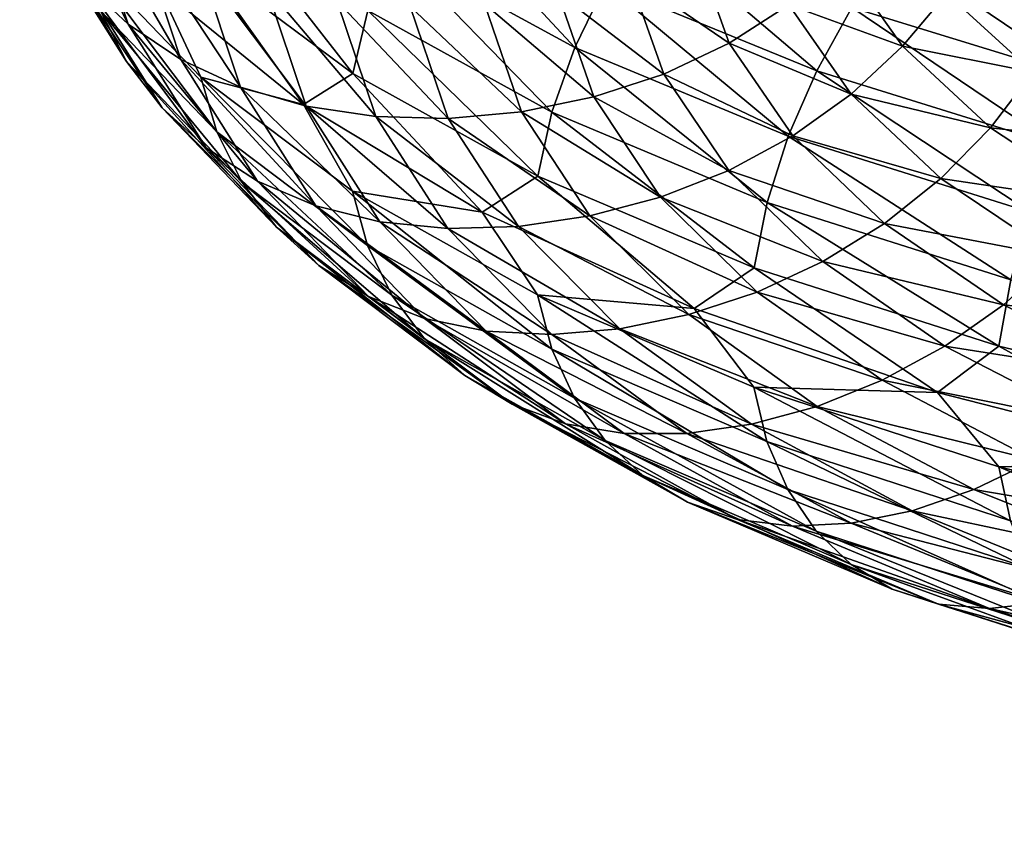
# Model space of a CAD drawing. Header units: metres. Extents: x -44 to 117, y -432 to 89.
# Tile 451 of 656: x -18.59 to -13.12, y -306.6 to -302.06. Entities that reach past the tile are written whole.
import ezdxf

# ---------------------------------------------------------------- set-up
doc = ezdxf.new("R2010")
doc.units = ezdxf.units.M
doc.layers.add('solid_125568', color=7, linetype='CONTINUOUS')

msp = doc.modelspace()

# ---------------------------------------------------------------- linework, layer by layer
at = {"layer": 'solid_125568'}
for points in [[(-18.471001, -301.128632, 920.86676), (-18.217863, -301.373016, 920.700439), (-17.984276, -302.083588, 922.490784)], [(-18.234177, -301.850037, 922.680908), (-18.471001, -301.128632, 920.86676), (-17.984276, -302.083588, 922.490784)], [(-18.586327, -301.297119, 923.081421), (-18.436438, -301.585846, 922.879395), (-17.992964, -302.290924, 924.685181)], [(-18.139225, -302.006927, 924.901855), (-18.586327, -301.297119, 923.081421), (-17.992964, -302.290924, 924.685181)], [(-16.336817, -301.319458, 929.341797), (-16.518869, -301.660004, 929.25824), (-15.505658, -302.214172, 930.878479)], [(-15.334749, -301.861938, 930.946777), (-16.336817, -301.319458, 929.341797), (-15.505658, -302.214172, 930.878479)], [(-18.217863, -301.373016, 920.700439), (-17.921309, -301.583313, 920.551086), (-17.691484, -302.280365, 922.313965)], [(-17.984276, -302.083588, 922.490784), (-18.217863, -301.373016, 920.700439), (-17.691484, -302.280365, 922.313965)], [(-17.491508, -301.39035, 927.427002), (-17.579758, -301.731323, 927.27124), (-16.738117, -302.357056, 928.991943)], [(-16.654085, -302.008575, 929.14093), (-17.491508, -301.39035, 927.427002), (-16.738117, -302.357056, 928.991943)], [(-15.123972, -301.523926, 930.975403), (-15.334749, -301.861938, 930.946777), (-14.16332, -302.342773, 932.454773)], [(-13.96864, -301.992218, 932.465515), (-15.123972, -301.523926, 930.975403), (-14.16332, -302.342773, 932.454773)], [(-18.436438, -301.585846, 922.879395), (-18.234177, -301.850037, 922.680908), (-17.79558, -302.547424, 924.467407)], [(-17.992964, -302.290924, 924.685181), (-18.436438, -301.585846, 922.879395), (-17.79558, -302.547424, 924.467407)], [(-17.921309, -301.583313, 920.551086), (-17.58617, -301.753113, 920.422791), (-17.360598, -302.434143, 922.154846)], [(-17.691484, -302.280365, 922.313965), (-17.921309, -301.583313, 920.551086), (-17.360598, -302.434143, 922.154846)], [(-17.580584, -302.378052, 926.895508), (-17.815998, -301.874359, 926.587036), (-18.229761, -301.701385, 925.112061)], [(-18.229761, -301.701385, 925.112061), (-18.139225, -302.006927, 924.901855), (-17.493284, -302.682098, 926.675964)], [(-17.580584, -302.378052, 926.895508), (-18.229761, -301.701385, 925.112061), (-17.493284, -302.682098, 926.675964)], [(-16.518869, -301.660004, 929.25824), (-16.654085, -302.008575, 929.14093), (-15.632607, -302.572296, 930.772217)], [(-15.505658, -302.214172, 930.878479), (-16.518869, -301.660004, 929.25824), (-15.632607, -302.572296, 930.772217)], [(-15.207739, -301.80603, 920.197144), (-14.839186, -301.656311, 920.25647), (-14.648834, -302.189972, 921.742676)], [(-14.648834, -302.189972, 921.742676), (-14.839186, -301.656311, 920.25647), (-14.317512, -301.977417, 921.80072)], [(-13.740897, -301.662842, 932.431641), (-13.96864, -301.992218, 932.465515), (-12.660349, -302.392548, 933.845642)], [(-12.453964, -302.050446, 933.792297), (-13.740897, -301.662842, 932.431641), (-12.660349, -302.392548, 933.845642)], [(-17.579758, -301.731323, 927.27124), (-17.815998, -301.874359, 926.587036), (-17.012342, -302.528961, 928.358826)], [(-17.58617, -301.753113, 920.422791), (-17.218071, -301.877075, 920.318787), (-16.997202, -302.539734, 922.017395)], [(-17.360598, -302.434143, 922.154846), (-17.58617, -301.753113, 920.422791), (-16.997202, -302.539734, 922.017395)], [(-16.738117, -302.357056, 928.991943), (-17.579758, -301.731323, 927.27124), (-17.012342, -302.528961, 928.358826)], [(-14.317512, -301.977417, 921.80072), (-14.024192, -301.729034, 921.887878), (-13.686838, -302.206879, 923.297241)], [(-13.686838, -302.206879, 923.297241), (-14.024192, -301.729034, 921.887878), (-13.442282, -301.914429, 923.388733)], [(-15.600343, -301.91095, 920.166138), (-15.207739, -301.80603, 920.197144), (-15.012654, -302.360626, 921.715942)], [(-15.012654, -302.360626, 921.715942), (-15.207739, -301.80603, 920.197144), (-14.648834, -302.189972, 921.742676)], [(-18.234177, -301.850037, 922.680908), (-17.984276, -302.083588, 922.490784), (-17.551682, -302.770447, 924.253967)], [(-17.79558, -302.547424, 924.467407), (-18.234177, -301.850037, 922.680908), (-17.551682, -302.770447, 924.253967)], [(-15.334749, -301.861938, 930.946777), (-15.505658, -302.214172, 930.878479), (-14.3212, -302.705841, 932.400757)], [(-14.16332, -302.342773, 932.454773), (-15.334749, -301.861938, 930.946777), (-14.3212, -302.705841, 932.400757)], [(-17.580584, -302.378052, 926.895508), (-17.012342, -302.528961, 928.358826), (-17.815998, -301.874359, 926.587036)], [(-17.218071, -301.877075, 920.318787), (-16.825823, -301.954346, 920.240234), (-16.610014, -302.596802, 921.903442)], [(-16.997202, -302.539734, 922.017395), (-17.218071, -301.877075, 920.318787), (-16.610014, -302.596802, 921.903442)], [(-16.007332, -301.970825, 920.163147), (-15.600343, -301.91095, 920.166138), (-15.400255, -302.487457, 921.719727)], [(-15.400255, -302.487457, 921.719727), (-15.600343, -301.91095, 920.166138), (-15.012654, -302.360626, 921.715942)], [(-13.686838, -302.206879, 923.297241), (-13.442282, -301.914429, 923.388733), (-12.963612, -302.351044, 924.742188)], [(-12.963612, -302.351044, 924.742188), (-13.442282, -301.914429, 923.388733), (-12.772443, -302.02652, 924.843689)], [(-16.825823, -301.954346, 920.240234), (-16.419039, -301.985413, 920.188049), (-16.208485, -302.606415, 921.814758)], [(-16.610014, -302.596802, 921.903442), (-16.825823, -301.954346, 920.240234), (-16.208485, -302.606415, 921.814758)], [(-16.419039, -301.985413, 920.188049), (-16.007332, -301.970825, 920.163147), (-15.802058, -302.569672, 921.753052)], [(-15.802058, -302.569672, 921.753052), (-16.007332, -301.970825, 920.163147), (-15.400255, -302.487457, 921.719727)], [(-14.648834, -302.189972, 921.742676), (-14.317512, -301.977417, 921.80072), (-13.973068, -302.472504, 923.235718)], [(-13.973068, -302.472504, 923.235718), (-14.317512, -301.977417, 921.80072), (-13.686838, -302.206879, 923.297241)], [(-18.139225, -302.006927, 924.901855), (-17.992964, -302.290924, 924.685181), (-17.352251, -302.961548, 926.445068)], [(-17.493284, -302.682098, 926.675964), (-18.139225, -302.006927, 924.901855), (-17.352251, -302.961548, 926.445068)], [(-16.654085, -302.008575, 929.14093), (-16.738117, -302.357056, 928.991943), (-15.711496, -302.927887, 930.6297)], [(-15.632607, -302.572296, 930.772217), (-16.654085, -302.008575, 929.14093), (-15.711496, -302.927887, 930.6297)], [(-16.208485, -302.606415, 921.814758), (-16.419039, -301.985413, 920.188049), (-15.802058, -302.569672, 921.753052)], [(-13.96864, -301.992218, 932.465515), (-14.16332, -302.342773, 932.454773), (-12.836801, -302.754547, 933.851379)], [(-12.660349, -302.392548, 933.845642), (-13.96864, -301.992218, 932.465515), (-12.836801, -302.754547, 933.851379)], [(-17.984276, -302.083588, 922.490784), (-17.691484, -302.280365, 922.313965), (-17.265892, -302.954041, 924.05011)], [(-17.551682, -302.770447, 924.253967), (-17.984276, -302.083588, 922.490784), (-17.265892, -302.954041, 924.05011)], [(-15.012654, -302.360626, 921.715942), (-14.648834, -302.189972, 921.742676), (-14.296382, -302.704071, 923.206787)], [(-14.296382, -302.704071, 923.206787), (-14.648834, -302.189972, 921.742676), (-13.973068, -302.472504, 923.235718)], [(-15.505658, -302.214172, 930.878479), (-15.632607, -302.572296, 930.772217), (-14.438481, -303.072815, 932.304871)], [(-14.3212, -302.705841, 932.400757), (-15.505658, -302.214172, 930.878479), (-14.438481, -303.072815, 932.304871)], [(-13.973068, -302.472504, 923.235718), (-13.686838, -302.206879, 923.297241), (-13.19945, -302.658203, 924.671875)], [(-13.19945, -302.658203, 924.671875), (-13.686838, -302.206879, 923.297241), (-12.963612, -302.351044, 924.742188)], [(-17.992964, -302.290924, 924.685181), (-17.79558, -302.547424, 924.467407), (-17.161911, -303.210602, 926.208679)], [(-17.352251, -302.961548, 926.445068), (-17.992964, -302.290924, 924.685181), (-17.161911, -303.210602, 926.208679)], [(-17.691484, -302.280365, 922.313965), (-17.360598, -302.434143, 922.154846), (-16.942915, -303.092133, 923.860779)], [(-17.265892, -302.954041, 924.05011), (-17.691484, -302.280365, 922.313965), (-16.942915, -303.092133, 923.860779)], [(-16.738117, -302.357056, 928.991943), (-17.012342, -302.528961, 928.358826), (-16.020348, -303.126434, 930.041443)], [(-15.711496, -302.927887, 930.6297), (-16.738117, -302.357056, 928.991943), (-16.020348, -303.126434, 930.041443)], [(-15.400255, -302.487457, 921.719727), (-15.012654, -302.360626, 921.715942), (-14.651443, -302.895203, 923.212097)], [(-14.651443, -302.895203, 923.212097), (-15.012654, -302.360626, 921.715942), (-14.296382, -302.704071, 923.206787)], [(-14.16332, -302.342773, 932.454773), (-14.3212, -302.705841, 932.400757), (-12.979924, -303.127502, 933.810547)], [(-12.836801, -302.754547, 933.851379), (-14.16332, -302.342773, 932.454773), (-12.979924, -303.127502, 933.810547)], [(-13.19945, -302.658203, 924.671875), (-12.963612, -302.351044, 924.742188), (-12.342971, -302.753998, 926.048035)], [(-16.738873, -303.009705, 928.614197), (-17.012342, -302.528961, 928.358826), (-17.580584, -302.378052, 926.895508)], [(-17.580584, -302.378052, 926.895508), (-17.493284, -302.682098, 926.675964), (-16.655767, -303.312347, 928.385742)], [(-16.738873, -303.009705, 928.614197), (-17.580584, -302.378052, 926.895508), (-16.655767, -303.312347, 928.385742)], [(-17.360598, -302.434143, 922.154846), (-16.997202, -302.539734, 922.017395), (-16.588245, -303.17981, 923.69043)], [(-16.942915, -303.092133, 923.860779), (-17.360598, -302.434143, 922.154846), (-16.588245, -303.17981, 923.69043)], [(-15.802058, -302.569672, 921.753052), (-15.400255, -302.487457, 921.719727), (-15.02975, -303.043457, 923.250122)], [(-15.02975, -303.043457, 923.250122), (-15.400255, -302.487457, 921.719727), (-14.651443, -302.895203, 923.212097)], [(-14.296382, -302.704071, 923.206787), (-13.973068, -302.472504, 923.235718), (-13.475452, -302.940491, 924.635254)], [(-13.475452, -302.940491, 924.635254), (-13.973068, -302.472504, 923.235718), (-13.19945, -302.658203, 924.671875)], [(-17.79558, -302.547424, 924.467407), (-17.551682, -302.770447, 924.253967), (-16.926687, -303.423492, 925.972534)], [(-17.161911, -303.210602, 926.208679), (-17.79558, -302.547424, 924.467407), (-16.926687, -303.423492, 925.972534)], [(-16.738873, -303.009705, 928.614197), (-16.020348, -303.126434, 930.041443), (-17.012342, -302.528961, 928.358826)], [(-16.997202, -302.539734, 922.017395), (-16.610014, -302.596802, 921.903442), (-16.210403, -303.217163, 923.541626)], [(-16.588245, -303.17981, 923.69043), (-16.997202, -302.539734, 922.017395), (-16.210403, -303.217163, 923.541626)], [(-16.208485, -302.606415, 921.814758), (-15.802058, -302.569672, 921.753052), (-15.421921, -303.147461, 923.319092)], [(-15.421921, -303.147461, 923.319092), (-15.802058, -302.569672, 921.753052), (-15.02975, -303.043457, 923.250122)], [(-15.632607, -302.572296, 930.772217), (-15.711496, -302.927887, 930.6297), (-14.511353, -303.435059, 932.168396)], [(-14.438481, -303.072815, 932.304871), (-15.632607, -302.572296, 930.772217), (-14.511353, -303.435059, 932.168396)], [(-16.610014, -302.596802, 921.903442), (-16.208485, -302.606415, 921.814758), (-15.818569, -303.205841, 923.416992)], [(-16.210403, -303.217163, 923.541626), (-16.610014, -302.596802, 921.903442), (-15.818569, -303.205841, 923.416992)], [(-15.818569, -303.205841, 923.416992), (-16.208485, -302.606415, 921.814758), (-15.421921, -303.147461, 923.319092)], [(-17.493284, -302.682098, 926.675964), (-17.352251, -302.961548, 926.445068), (-16.521507, -303.587494, 928.141296)], [(-16.655767, -303.312347, 928.385742), (-17.493284, -302.682098, 926.675964), (-16.521507, -303.587494, 928.141296)], [(-13.475452, -302.940491, 924.635254), (-13.19945, -302.658203, 924.671875), (-12.567507, -303.075195, 925.998047)], [(-12.567507, -303.075195, 925.998047), (-13.19945, -302.658203, 924.671875), (-12.342971, -302.753998, 926.048035)], [(-14.651443, -302.895203, 923.212097), (-14.296382, -302.704071, 923.206787), (-13.787211, -303.19043, 924.634583)], [(-14.3212, -302.705841, 932.400757), (-14.438481, -303.072815, 932.304871), (-13.086253, -303.502594, 933.724243)], [(-12.979924, -303.127502, 933.810547), (-14.3212, -302.705841, 932.400757), (-13.086253, -303.502594, 933.724243)], [(-13.787211, -303.19043, 924.634583), (-14.296382, -302.704071, 923.206787), (-13.475452, -302.940491, 924.635254)], [(-17.551682, -302.770447, 924.253967), (-17.265892, -302.954041, 924.05011), (-16.65103, -303.594391, 925.742371)], [(-16.926687, -303.423492, 925.972534), (-17.551682, -302.770447, 924.253967), (-16.65103, -303.594391, 925.742371)], [(-15.02975, -303.043457, 923.250122), (-14.651443, -302.895203, 923.212097), (-14.12962, -303.401337, 924.671021)], [(-14.12962, -303.401337, 924.671021), (-14.651443, -302.895203, 923.212097), (-13.787211, -303.19043, 924.634583)], [(-17.352251, -302.961548, 926.445068), (-17.161911, -303.210602, 926.208679), (-16.340292, -303.829529, 927.886963)], [(-16.521507, -303.587494, 928.141296), (-17.352251, -302.961548, 926.445068), (-16.340292, -303.829529, 927.886963)], [(-17.265892, -302.954041, 924.05011), (-16.942915, -303.092133, 923.860779), (-16.339502, -303.717377, 925.523682)], [(-16.65103, -303.594391, 925.742371), (-17.265892, -302.954041, 924.05011), (-16.339502, -303.717377, 925.523682)], [(-15.711496, -302.927887, 930.6297), (-16.020348, -303.126434, 930.041443), (-14.843906, -303.661713, 931.630066)], [(-14.511353, -303.435059, 932.168396), (-15.711496, -302.927887, 930.6297), (-14.843906, -303.661713, 931.630066)], [(-13.787211, -303.19043, 924.634583), (-13.475452, -302.940491, 924.635254), (-12.830257, -303.373413, 925.985413)], [(-12.830257, -303.373413, 925.985413), (-13.475452, -302.940491, 924.635254), (-12.567507, -303.075195, 925.998047)], [(-15.712171, -303.586151, 930.250122), (-16.020348, -303.126434, 930.041443), (-16.738873, -303.009705, 928.614197)], [(-16.738873, -303.009705, 928.614197), (-16.655767, -303.312347, 928.385742), (-15.634177, -303.887512, 930.013367)], [(-15.712171, -303.586151, 930.250122), (-16.738873, -303.009705, 928.614197), (-15.634177, -303.887512, 930.013367)], [(-15.421921, -303.147461, 923.319092), (-15.02975, -303.043457, 923.250122), (-14.494485, -303.570251, 924.742432)], [(-14.494485, -303.570251, 924.742432), (-15.02975, -303.043457, 923.250122), (-14.12962, -303.401337, 924.671021)], [(-16.942915, -303.092133, 923.860779), (-16.588245, -303.17981, 923.69043), (-15.997446, -303.78775, 925.321289)], [(-16.339502, -303.717377, 925.523682), (-16.942915, -303.092133, 923.860779), (-15.997446, -303.78775, 925.321289)], [(-14.438481, -303.072815, 932.304871), (-14.511353, -303.435059, 932.168396), (-13.152309, -303.870911, 933.593384)], [(-13.086253, -303.502594, 933.724243), (-14.438481, -303.072815, 932.304871), (-13.152309, -303.870911, 933.593384)], [(-16.588245, -303.17981, 923.69043), (-16.210403, -303.217163, 923.541626), (-15.633089, -303.806122, 925.138672)], [(-15.997446, -303.78775, 925.321289), (-16.588245, -303.17981, 923.69043), (-15.633089, -303.806122, 925.138672)], [(-15.712171, -303.586151, 930.250122), (-14.843906, -303.661713, 931.630066), (-16.020348, -303.126434, 930.041443)], [(-15.818569, -303.205841, 923.416992), (-15.421921, -303.147461, 923.319092), (-14.872725, -303.695313, 924.846008)], [(-14.872725, -303.695313, 924.846008), (-15.421921, -303.147461, 923.319092), (-14.494485, -303.570251, 924.742432)], [(-17.161911, -303.210602, 926.208679), (-16.926687, -303.423492, 925.972534), (-16.116318, -304.032776, 927.629089)], [(-16.340292, -303.829529, 927.886963), (-17.161911, -303.210602, 926.208679), (-16.116318, -304.032776, 927.629089)], [(-16.210403, -303.217163, 923.541626), (-15.818569, -303.205841, 923.416992), (-15.255246, -303.774597, 924.979126)], [(-15.633089, -303.806122, 925.138672), (-16.210403, -303.217163, 923.541626), (-15.255246, -303.774597, 924.979126)], [(-15.255246, -303.774597, 924.979126), (-15.818569, -303.205841, 923.416992), (-14.872725, -303.695313, 924.846008)], [(-14.12962, -303.401337, 924.671021), (-13.787211, -303.19043, 924.634583), (-13.127048, -303.640869, 926.011902)], [(-13.127048, -303.640869, 926.011902), (-13.787211, -303.19043, 924.634583), (-12.830257, -303.373413, 925.985413)], [(-16.655767, -303.312347, 928.385742), (-16.521507, -303.587494, 928.141296), (-15.508177, -304.158661, 929.756042)], [(-15.634177, -303.887512, 930.013367), (-16.655767, -303.312347, 928.385742), (-15.508177, -304.158661, 929.756042)], [(-13.127048, -303.640869, 926.011902), (-12.830257, -303.373413, 925.985413), (-12.043266, -303.763306, 927.272461)], [(-16.926687, -303.423492, 925.972534), (-16.65103, -303.594391, 925.742371), (-15.853812, -304.191589, 927.373718)], [(-16.116318, -304.032776, 927.629089), (-16.926687, -303.423492, 925.972534), (-15.853812, -304.191589, 927.373718)], [(-14.511353, -303.435059, 932.168396), (-14.843906, -303.661713, 931.630066), (-13.492643, -304.127441, 933.112671)], [(-13.152309, -303.870911, 933.593384), (-14.511353, -303.435059, 932.168396), (-13.492643, -304.127441, 933.112671)], [(-14.494485, -303.570251, 924.742432), (-14.12962, -303.401337, 924.671021), (-13.453051, -303.870636, 926.078308)], [(-13.453051, -303.870636, 926.078308), (-14.12962, -303.401337, 924.671021), (-13.127048, -303.640869, 926.011902)], [(-13.086253, -303.502594, 933.724243), (-13.152309, -303.870911, 933.593384), (-11.649076, -304.227783, 934.890076)], [(-16.65103, -303.594391, 925.742371), (-16.339502, -303.717377, 925.523682), (-15.557146, -304.300201, 927.12677)], [(-15.853812, -304.191589, 927.373718), (-16.65103, -303.594391, 925.742371), (-15.557146, -304.300201, 927.12677)], [(-16.521507, -303.587494, 928.141296), (-16.340292, -303.829529, 927.886963), (-15.33809, -304.394104, 929.484802)], [(-15.508177, -304.158661, 929.756042), (-16.521507, -303.587494, 928.141296), (-15.33809, -304.394104, 929.484802)], [(-14.51194, -304.098602, 931.787231), (-14.843906, -303.661713, 931.630066), (-15.712171, -303.586151, 930.250122)], [(-15.712171, -303.586151, 930.250122), (-15.634177, -303.887512, 930.013367), (-14.439921, -304.398804, 931.542664)], [(-14.51194, -304.098602, 931.787231), (-15.712171, -303.586151, 930.250122), (-14.439921, -304.398804, 931.542664)], [(-14.872725, -303.695313, 924.846008), (-14.494485, -303.570251, 924.742432), (-13.800479, -304.059265, 926.181702)], [(-13.800479, -304.059265, 926.181702), (-14.494485, -303.570251, 924.742432), (-13.453051, -303.870636, 926.078308)], [(-14.51194, -304.098602, 931.787231), (-13.492643, -304.127441, 933.112671), (-14.843906, -303.661713, 931.630066)], [(-13.453051, -303.870636, 926.078308), (-13.127048, -303.640869, 926.011902), (-12.321806, -304.047272, 927.324707)], [(-12.321806, -304.047272, 927.324707), (-13.127048, -303.640869, 926.011902), (-12.043266, -303.763306, 927.272461)], [(-16.339502, -303.717377, 925.523682), (-15.997446, -303.78775, 925.321289), (-15.231445, -304.354095, 926.893738)], [(-15.557146, -304.300201, 927.12677), (-16.339502, -303.717377, 925.523682), (-15.231445, -304.354095, 926.893738)], [(-15.255246, -303.774597, 924.979126), (-14.872725, -303.695313, 924.846008), (-14.160645, -304.204376, 926.318604)], [(-14.160645, -304.204376, 926.318604), (-14.872725, -303.695313, 924.846008), (-13.800479, -304.059265, 926.181702)], [(-15.633089, -303.806122, 925.138672), (-15.255246, -303.774597, 924.979126), (-14.52485, -304.303558, 926.485474)], [(-14.52485, -304.303558, 926.485474), (-15.255246, -303.774597, 924.979126), (-14.160645, -304.204376, 926.318604)], [(-16.340292, -303.829529, 927.886963), (-16.116318, -304.032776, 927.629089), (-15.127839, -304.588348, 929.206299)], [(-15.33809, -304.394104, 929.484802), (-16.340292, -303.829529, 927.886963), (-15.127839, -304.588348, 929.206299)], [(-15.997446, -303.78775, 925.321289), (-15.633089, -303.806122, 925.138672), (-14.884564, -304.35434, 926.678589)], [(-15.231445, -304.354095, 926.893738), (-15.997446, -303.78775, 925.321289), (-14.884564, -304.35434, 926.678589)], [(-14.884564, -304.35434, 926.678589), (-15.633089, -303.806122, 925.138672), (-14.52485, -304.303558, 926.485474)], [(-15.634177, -303.887512, 930.013367), (-15.508177, -304.158661, 929.756042), (-14.32357, -304.66629, 931.273376)], [(-14.439921, -304.398804, 931.542664), (-15.634177, -303.887512, 930.013367), (-14.32357, -304.66629, 931.273376)], [(-13.800479, -304.059265, 926.181702), (-13.453051, -303.870636, 926.078308), (-12.6278, -304.294739, 927.419495)], [(-13.152309, -303.870911, 933.593384), (-13.492643, -304.127441, 933.112671), (-11.995495, -304.510895, 934.459045)], [(-12.6278, -304.294739, 927.419495), (-13.453051, -303.870636, 926.078308), (-12.321806, -304.047272, 927.324707)], [(-11.649076, -304.227783, 934.890076), (-13.152309, -303.870911, 933.593384), (-11.995495, -304.510895, 934.459045)], [(-16.116318, -304.032776, 927.629089), (-15.853812, -304.191589, 927.373718), (-14.881385, -304.735809, 928.927063)], [(-15.127839, -304.588348, 929.206299), (-16.116318, -304.032776, 927.629089), (-14.881385, -304.735809, 928.927063)], [(-13.152803, -304.539337, 933.210815), (-13.492643, -304.127441, 933.112671), (-14.51194, -304.098602, 931.787231)], [(-14.51194, -304.098602, 931.787231), (-14.439921, -304.398804, 931.542664), (-13.087548, -304.838531, 932.959167)], [(-13.152803, -304.539337, 933.210815), (-14.51194, -304.098602, 931.787231), (-13.087548, -304.838531, 932.959167)], [(-14.160645, -304.204376, 926.318604), (-13.800479, -304.059265, 926.181702), (-12.953951, -304.501923, 927.553223)], [(-12.953951, -304.501923, 927.553223), (-13.800479, -304.059265, 926.181702), (-12.6278, -304.294739, 927.419495)], [(-15.508177, -304.158661, 929.756042), (-15.33809, -304.394104, 929.484802), (-14.16649, -304.895721, 930.98645)], [(-14.32357, -304.66629, 931.273376), (-15.508177, -304.158661, 929.756042), (-14.16649, -304.895721, 930.98645)], [(-13.152803, -304.539337, 933.210815), (-11.995495, -304.510895, 934.459045), (-13.492643, -304.127441, 933.112671)], [(-15.853812, -304.191589, 927.373718), (-15.557146, -304.300201, 927.12677), (-14.602855, -304.830933, 928.653442)], [(-14.881385, -304.735809, 928.927063), (-15.853812, -304.191589, 927.373718), (-14.602855, -304.830933, 928.653442)], [(-14.52485, -304.303558, 926.485474), (-14.160645, -304.204376, 926.318604), (-13.292062, -304.665894, 927.72168)], [(-13.292062, -304.665894, 927.72168), (-14.160645, -304.204376, 926.318604), (-12.953951, -304.501923, 927.553223)], [(-15.557146, -304.300201, 927.12677), (-15.231445, -304.354095, 926.893738), (-14.297109, -304.869385, 928.391296)], [(-14.602855, -304.830933, 928.653442), (-15.557146, -304.300201, 927.12677), (-14.297109, -304.869385, 928.391296)], [(-14.884564, -304.35434, 926.678589), (-14.52485, -304.303558, 926.485474), (-13.633927, -304.783783, 927.920532)], [(-13.633927, -304.783783, 927.920532), (-14.52485, -304.303558, 926.485474), (-13.292062, -304.665894, 927.72168)], [(-15.231445, -304.354095, 926.893738), (-14.884564, -304.35434, 926.678589), (-13.971537, -304.852661, 928.145386)], [(-14.297109, -304.869385, 928.391296), (-15.231445, -304.354095, 926.893738), (-13.971537, -304.852661, 928.145386)], [(-13.971537, -304.852661, 928.145386), (-14.884564, -304.35434, 926.678589), (-13.633927, -304.783783, 927.920532)], [(-15.33809, -304.394104, 929.484802), (-15.127839, -304.588348, 929.206299), (-13.972284, -305.081635, 930.688721)], [(-14.16649, -304.895721, 930.98645), (-15.33809, -304.394104, 929.484802), (-13.972284, -305.081635, 930.688721)], [(-14.439921, -304.398804, 931.542664), (-14.32357, -304.66629, 931.273376), (-12.982121, -305.102753, 932.679016)], [(-13.087548, -304.838531, 932.959167), (-14.439921, -304.398804, 931.542664), (-12.982121, -305.102753, 932.679016)], [(-13.292062, -304.665894, 927.72168), (-12.953951, -304.501923, 927.553223), (-11.964353, -304.890808, 928.84375)], [(-11.64947, -304.900665, 934.506409), (-11.995495, -304.510895, 934.459045), (-13.152803, -304.539337, 933.210815)], [(-13.152803, -304.539337, 933.210815), (-13.087548, -304.838531, 932.959167), (-11.591695, -305.199066, 934.248413)], [(-11.64947, -304.900665, 934.506409), (-13.152803, -304.539337, 933.210815), (-11.591695, -305.199066, 934.248413)], [(-15.127839, -304.588348, 929.206299), (-14.881385, -304.735809, 928.927063), (-13.744602, -305.218658, 930.387268)], [(-13.972284, -305.081635, 930.688721), (-15.127839, -304.588348, 929.206299), (-13.744602, -305.218658, 930.387268)], [(-14.32357, -304.66629, 931.273376), (-14.16649, -304.895721, 930.98645), (-12.839767, -305.326721, 932.377625)], [(-12.982121, -305.102753, 932.679016), (-14.32357, -304.66629, 931.273376), (-12.839767, -305.326721, 932.377625)], [(-13.633927, -304.783783, 927.920532), (-13.292062, -304.665894, 927.72168), (-12.276674, -305.072235, 929.041626)], [(-12.276674, -305.072235, 929.041626), (-13.292062, -304.665894, 927.72168), (-11.964353, -304.890808, 928.84375)], [(-14.881385, -304.735809, 928.927063), (-14.602855, -304.830933, 928.653442), (-13.487285, -305.3013, 930.088745)], [(-13.744602, -305.218658, 930.387268), (-14.881385, -304.735809, 928.927063), (-13.487285, -305.3013, 930.088745)], [(-13.971537, -304.852661, 928.145386), (-13.633927, -304.783783, 927.920532), (-12.592423, -305.207458, 929.270447)], [(-12.592423, -305.207458, 929.270447), (-13.633927, -304.783783, 927.920532), (-12.276674, -305.072235, 929.041626)], [(-14.602855, -304.830933, 928.653442), (-14.297109, -304.869385, 928.391296), (-13.204869, -305.3255, 929.7995)], [(-13.487285, -305.3013, 930.088745), (-14.602855, -304.830933, 928.653442), (-13.204869, -305.3255, 929.7995)], [(-14.297109, -304.869385, 928.391296), (-13.971537, -304.852661, 928.145386), (-12.904201, -305.29303, 929.524902)], [(-13.204869, -305.3255, 929.7995), (-14.297109, -304.869385, 928.391296), (-12.904201, -305.29303, 929.524902)], [(-12.904201, -305.29303, 929.524902), (-13.971537, -304.852661, 928.145386), (-12.592423, -305.207458, 929.270447)], [(-14.16649, -304.895721, 930.98645), (-13.972284, -305.081635, 930.688721), (-12.663733, -305.505127, 932.062378)], [(-12.839767, -305.326721, 932.377625), (-14.16649, -304.895721, 930.98645), (-12.663733, -305.505127, 932.062378)], [(-13.972284, -305.081635, 930.688721), (-13.744602, -305.218658, 930.387268), (-12.457314, -305.63269, 931.74054)], [(-12.663733, -305.505127, 932.062378), (-13.972284, -305.081635, 930.688721), (-12.457314, -305.63269, 931.74054)], [(-13.744602, -305.218658, 930.387268), (-13.487285, -305.3013, 930.088745), (-12.224025, -305.704041, 931.419189)], [(-12.457314, -305.63269, 931.74054), (-13.744602, -305.218658, 930.387268), (-12.224025, -305.704041, 931.419189)], [(-13.487285, -305.3013, 930.088745), (-13.204869, -305.3255, 929.7995), (-11.968033, -305.71524, 931.105042)], [(-12.224025, -305.704041, 931.419189), (-13.487285, -305.3013, 930.088745), (-11.968033, -305.71524, 931.105042)], [(-13.204869, -305.3255, 929.7995), (-12.904201, -305.29303, 929.524902), (-11.695559, -305.668518, 930.804077)], [(-11.968033, -305.71524, 931.105042), (-13.204869, -305.3255, 929.7995), (-11.695559, -305.668518, 930.804077)], [(-11.682333, -306.246368, 898.793884), (-11.812468, -306.395477, 898.489075), (-13.268664, -306.964783, 899.702515)], [(-13.122494, -306.805054, 899.996643), (-11.682333, -306.246368, 898.793884), (-13.268664, -306.964783, 899.702515)], [(-11.812468, -306.395477, 898.489075), (-11.90896, -306.585388, 898.205078), (-13.377079, -307.163208, 899.426208)], [(-13.268664, -306.964783, 899.702515), (-11.812468, -306.395477, 898.489075), (-13.377079, -307.163208, 899.426208)], [(-13.725555, -307.18689, 902.18573), (-12.491422, -306.594482, 900.918274), (-12.730359, -306.616211, 900.611206)], [(-12.229342, -306.625, 901.216736), (-12.491422, -306.594482, 900.918274), (-13.725555, -307.18689, 902.18573)], [(-11.90896, -306.585388, 898.205078), (-11.968859, -306.812653, 897.949036), (-13.444398, -307.396667, 899.1745)], [(-13.377079, -307.163208, 899.426208), (-11.90896, -306.585388, 898.205078), (-13.444398, -307.396667, 899.1745)]]:
    msp.add_3dface(points, dxfattribs=at)

doc.saveas('drawing.dxf')
